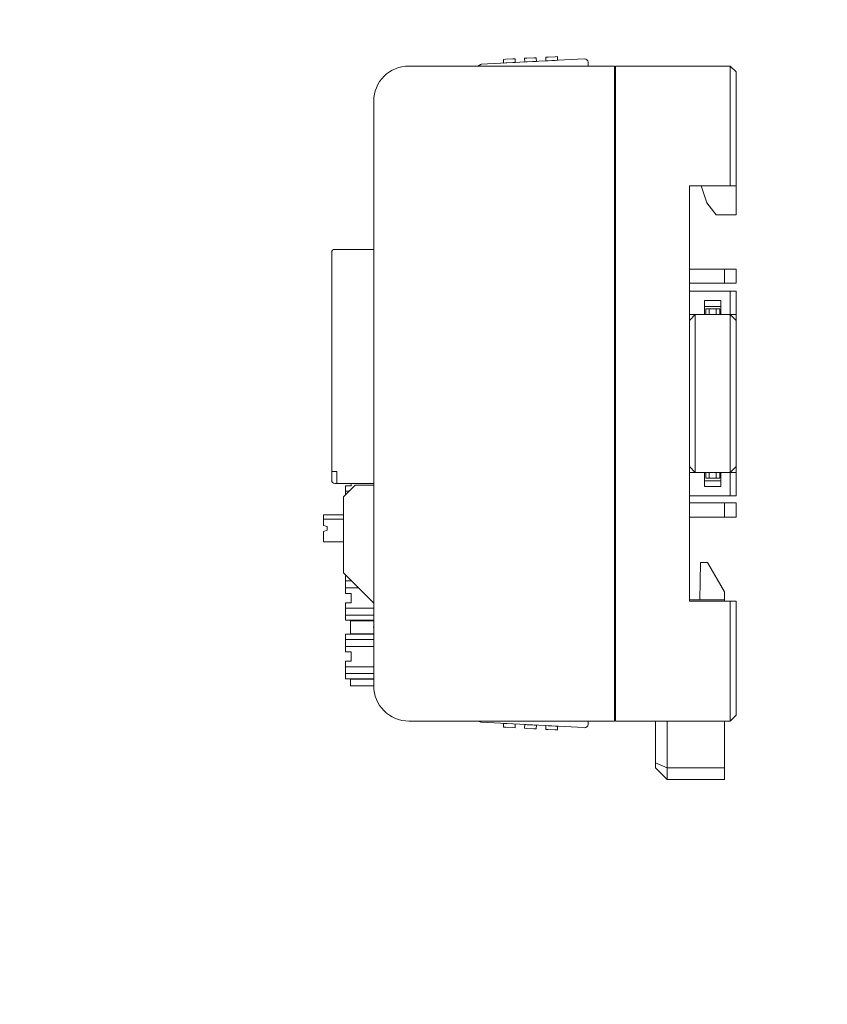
# Model space of a CAD drawing. Header units: millimetres. Extents: x -1114 to 1396, y -630 to 631.
# Tile 345 of 656: x -213 to -144, y 90 to 174. Entities that reach past the tile are written whole.
import ezdxf

# ---------------------------------------------------------------- set-up
doc = ezdxf.new("R2010")
doc.units = ezdxf.units.MM
doc.header["$MEASUREMENT"] = 0

msp = doc.modelspace()

# ---------------------------------------------------------------- linework, layer by layer
at = {"lineweight": 18}
for points, knots in [([(1038.9843, -629.7647), (1038.9843, -629.7647), (-1111.4882, -629.7647), (-1111.4882, -629.7647), (-1111.4882, -629.7647), (-1111.4882, -629.7647), (-1111.4882, 630.7883), (-1111.4882, 630.7883), (-1111.4882, 630.7883), (-1111.4882, 630.7883), (1038.9843, 630.7883), (1038.9843, 630.7883)], [0, 0, 0, 0, 0.3333333, 0.3333333, 0.3333333, 0.3333333, 0.6666667, 0.6666667, 0.6666667, 0.6666667, 1, 1, 1, 1]), ([(-180.0536, 170.2284), (-180.8492, 170.2284), (-181.6123, 169.9123), (-182.1749, 169.3497), (-182.1749, 169.3497), (-182.7375, 168.7871), (-183.0536, 168.024), (-183.0536, 167.2284)], [0, 0, 0, 0, 0.5, 0.5, 0.5, 0.5, 1, 1, 1, 1]), ([(-180.0536, 170.2284), (-180.8492, 170.2284), (-181.6123, 169.9123), (-182.1749, 169.3497), (-182.1749, 169.3497), (-182.7375, 168.7871), (-183.0536, 168.024), (-183.0536, 167.2284)], [0, 0, 0, 0, 0.5, 0.5, 0.5, 0.5, 1, 1, 1, 1]), ([(-173.8649, 170.3772), (-173.8655, 170.3769), (-173.8661, 170.3765), (-173.868, 170.3754), (-173.868, 170.3754), (-173.87, 170.3743), (-173.8734, 170.3724), (-173.8775, 170.3701), (-173.8775, 170.3701), (-173.8819, 170.3676), (-173.8873, 170.3645), (-173.8933, 170.3611), (-173.8933, 170.3611), (-173.9012, 170.3566), (-173.9103, 170.3515), (-173.9202, 170.3459), (-173.9202, 170.3459), (-173.9312, 170.3396), (-173.9431, 170.3329), (-173.9555, 170.3258), (-173.9555, 170.3258), (-174.002, 170.2994), (-174.0555, 170.2691), (-174.1102, 170.2381), (-174.1102, 170.2381), (-174.1157, 170.2349), (-174.1213, 170.2318), (-174.1269, 170.2286)], [0, 0, 0, 0, 0.1428571, 0.1428571, 0.1428571, 0.1428571, 0.2857143, 0.2857143, 0.2857143, 0.2857143, 0.4285714, 0.4285714, 0.4285714, 0.4285714, 0.5714286, 0.5714286, 0.5714286, 0.5714286, 0.7142857, 0.7142857, 0.7142857, 0.7142857, 0.8571429, 0.8571429, 0.8571429, 0.8571429, 1, 1, 1, 1]), ([(-174.1256, 170.2293), (-174.1211, 170.2318), (-174.1166, 170.2344), (-174.112, 170.237), (-174.112, 170.237), (-174.0984, 170.2447), (-174.0849, 170.2524), (-174.0714, 170.26), (-174.0714, 170.26), (-174.058, 170.2677), (-174.0445, 170.2753), (-174.0314, 170.2827), (-174.0314, 170.2827), (-174.0182, 170.2902), (-174.0053, 170.2975), (-173.9927, 170.3047), (-173.9927, 170.3047), (-173.9801, 170.3118), (-173.9677, 170.3188), (-173.9559, 170.3255), (-173.9559, 170.3255), (-173.9441, 170.3322), (-173.9329, 170.3386), (-173.9223, 170.3446), (-173.9223, 170.3446), (-173.9171, 170.3476), (-173.912, 170.3505), (-173.9071, 170.3532), (-173.9071, 170.3532), (-173.9022, 170.356), (-173.8976, 170.3586), (-173.8934, 170.361), (-173.8934, 170.361), (-173.8891, 170.3634), (-173.8852, 170.3656), (-173.8817, 170.3676), (-173.8817, 170.3676), (-173.8782, 170.3696), (-173.8751, 170.3714), (-173.8726, 170.3728), (-173.8726, 170.3728), (-173.8701, 170.3742), (-173.8681, 170.3753), (-173.8668, 170.3761), (-173.8668, 170.3761), (-173.8655, 170.3768), (-173.8648, 170.3772), (-173.8648, 170.3772)], [0, 0, 0, 0, 0.0833333, 0.0833333, 0.0833333, 0.0833333, 0.1666667, 0.1666667, 0.1666667, 0.1666667, 0.25, 0.25, 0.25, 0.25, 0.3333333, 0.3333333, 0.3333333, 0.3333333, 0.4166667, 0.4166667, 0.4166667, 0.4166667, 0.5, 0.5, 0.5, 0.5, 0.5833333, 0.5833333, 0.5833333, 0.5833333, 0.6666667, 0.6666667, 0.6666667, 0.6666667, 0.75, 0.75, 0.75, 0.75, 0.8333333, 0.8333333, 0.8333333, 0.8333333, 0.9166667, 0.9166667, 0.9166667, 0.9166667, 1, 1, 1, 1]), ([(-164.7197, 170.5562), (-164.7239, 170.6356), (-164.7595, 170.7102), (-164.8186, 170.7634), (-164.8186, 170.7634), (-164.8777, 170.8166), (-164.9556, 170.8442), (-165.035, 170.84)], [0, 0, 0, 0, 0.5, 0.5, 0.5, 0.5, 1, 1, 1, 1]), ([(-164.7197, 170.5562), (-164.7239, 170.6356), (-164.7595, 170.7102), (-164.8186, 170.7634), (-164.8186, 170.7634), (-164.8777, 170.8166), (-164.9556, 170.8442), (-165.035, 170.84)], [0, 0, 0, 0, 0.5, 0.5, 0.5, 0.5, 1, 1, 1, 1]), ([(-186.3955, 154.5494), (-186.4618, 154.5494), (-186.5254, 154.5231), (-186.5723, 154.4762), (-186.5723, 154.4762), (-186.6191, 154.4293), (-186.6455, 154.3657), (-186.6455, 154.2994)], [0, 0, 0, 0, 0.5, 0.5, 0.5, 0.5, 1, 1, 1, 1]), ([(-186.6455, 134.7994), (-186.6455, 134.7331), (-186.6191, 134.6695), (-186.5723, 134.6226), (-186.5723, 134.6226), (-186.5254, 134.5757), (-186.4618, 134.5494), (-186.3955, 134.5494)], [0, 0, 0, 0, 0.5, 0.5, 0.5, 0.5, 1, 1, 1, 1]), ([(-183.0536, 117.2284), (-183.0536, 116.4327), (-182.7375, 115.6696), (-182.1749, 115.107), (-182.1749, 115.107), (-181.6123, 114.5444), (-180.8492, 114.2284), (-180.0536, 114.2284)], [0, 0, 0, 0, 0.5, 0.5, 0.5, 0.5, 1, 1, 1, 1]), ([(-183.0536, 117.2284), (-183.0536, 116.4327), (-182.7375, 115.6696), (-182.1749, 115.107), (-182.1749, 115.107), (-181.6123, 114.5444), (-180.8492, 114.2284), (-180.0536, 114.2284)], [0, 0, 0, 0, 0.5, 0.5, 0.5, 0.5, 1, 1, 1, 1]), ([(-183.0066, 116.6996), (-183.0144, 116.7432), (-183.0213, 116.787), (-183.0271, 116.8309), (-183.0271, 116.8309), (-183.033, 116.8748), (-183.0379, 116.9189), (-183.0418, 116.963), (-183.0418, 116.963), (-183.0497, 117.0512), (-183.0536, 117.1397), (-183.0536, 117.2283)], [0, 0, 0, 0, 0.3333333, 0.3333333, 0.3333333, 0.3333333, 0.6666667, 0.6666667, 0.6666667, 0.6666667, 1, 1, 1, 1]), ([(-173.8648, 114.1227), (-173.8648, 114.1227), (-173.8675, 114.1242), (-173.8726, 114.1271), (-173.8726, 114.1271), (-173.8776, 114.13), (-173.8847, 114.134), (-173.8932, 114.1388), (-173.8932, 114.1388), (-173.8974, 114.1412), (-173.902, 114.1438), (-173.9069, 114.1466), (-173.9069, 114.1466), (-173.9117, 114.1493), (-173.9167, 114.1522), (-173.922, 114.1551), (-173.922, 114.1551), (-173.9325, 114.1611), (-173.9437, 114.1675), (-173.9555, 114.1742), (-173.9555, 114.1742), (-173.9673, 114.1809), (-173.9796, 114.1878), (-173.9921, 114.1949), (-173.9921, 114.1949), (-174.0046, 114.202), (-174.0174, 114.2093), (-174.0304, 114.2166), (-174.0304, 114.2166), (-174.0371, 114.2204), (-174.0439, 114.2243), (-174.0507, 114.2282)], [0, 0, 0, 0, 0.125, 0.125, 0.125, 0.125, 0.25, 0.25, 0.25, 0.25, 0.375, 0.375, 0.375, 0.375, 0.5, 0.5, 0.5, 0.5, 0.625, 0.625, 0.625, 0.625, 0.75, 0.75, 0.75, 0.75, 0.875, 0.875, 0.875, 0.875, 1, 1, 1, 1]), ([(-174.0488, 114.227), (-174.0162, 114.2085), (-173.9849, 114.1908), (-173.9561, 114.1745), (-173.9561, 114.1745), (-173.9436, 114.1674), (-173.9316, 114.1605), (-173.9206, 114.1543), (-173.9206, 114.1543), (-173.9107, 114.1487), (-173.9016, 114.1435), (-173.8934, 114.1389), (-173.8934, 114.1389), (-173.8844, 114.1338), (-173.8766, 114.1293), (-173.872, 114.1267), (-173.872, 114.1267), (-173.8678, 114.1243), (-173.8663, 114.1235), (-173.8649, 114.1227)], [0, 0, 0, 0, 0.2, 0.2, 0.2, 0.2, 0.4, 0.4, 0.4, 0.4, 0.6, 0.6, 0.6, 0.6, 0.8, 0.8, 0.8, 0.8, 1, 1, 1, 1]), ([(-165.035, 113.6599), (-164.9556, 113.6557), (-164.8777, 113.6833), (-164.8186, 113.7365), (-164.8186, 113.7365), (-164.7595, 113.7898), (-164.7239, 113.8643), (-164.7197, 113.9438)], [0, 0, 0, 0, 0.5, 0.5, 0.5, 0.5, 1, 1, 1, 1]), ([(-165.035, 113.6599), (-164.9556, 113.6557), (-164.8777, 113.6833), (-164.8186, 113.7365), (-164.8186, 113.7365), (-164.7595, 113.7898), (-164.7239, 113.8643), (-164.7197, 113.9438)], [0, 0, 0, 0, 0.5, 0.5, 0.5, 0.5, 1, 1, 1, 1])]:
    msp.add_open_spline(points, degree=3, knots=knots, dxfattribs=at)
for points in [[(-169.9502, 170.9014), (-169.9502, 170.9014), (-170.1499, 170.891), (-170.1499, 170.891)], [(-170.1333, 170.5728), (-170.1333, 170.5728), (-170.1499, 170.891), (-170.1499, 170.891)], [(-170.1333, 170.5728), (-170.1333, 170.5728), (-170.1499, 170.891), (-170.1499, 170.891)], [(-169.351, 170.9328), (-169.351, 170.9328), (-169.9502, 170.9014), (-169.9502, 170.9014)], [(-169.1513, 170.9433), (-169.1513, 170.9433), (-169.351, 170.9328), (-169.351, 170.9328)], [(-169.1513, 170.9433), (-169.1513, 170.9433), (-169.1346, 170.6252), (-169.1346, 170.6252)], [(-168.1433, 170.9961), (-168.1433, 170.9961), (-168.343, 170.9857), (-168.343, 170.9857)], [(-168.3263, 170.6675), (-168.3263, 170.6675), (-168.343, 170.9857), (-168.343, 170.9857)], [(-168.3263, 170.6675), (-168.3263, 170.6675), (-168.343, 170.9857), (-168.343, 170.9857)], [(-167.5441, 171.0275), (-167.5441, 171.0275), (-168.1433, 170.9961), (-168.1433, 170.9961)], [(-167.3443, 171.038), (-167.3443, 171.038), (-167.5441, 171.0275), (-167.5441, 171.0275)], [(-167.3443, 171.038), (-167.3443, 171.038), (-167.3277, 170.7199), (-167.3277, 170.7199)], [(-180.0536, 170.2284), (-180.0536, 170.2284), (-162.459, 170.2284), (-162.459, 170.2284)], [(-180.0536, 170.2284), (-180.0536, 170.2284), (-162.459, 170.2284), (-162.459, 170.2284)], [(-165.6342, 170.8086), (-165.6342, 170.8086), (-173.8649, 170.3772), (-173.8649, 170.3772)], [(-173.8648, 170.3772), (-173.8648, 170.3772), (-173.8649, 170.3772), (-173.8649, 170.3772)], [(-173.8648, 170.3772), (-173.8648, 170.3772), (-165.6342, 170.8086), (-165.6342, 170.8086)], [(-171.7572, 170.8067), (-171.7572, 170.8067), (-171.9569, 170.7963), (-171.9569, 170.7963)], [(-171.9402, 170.4781), (-171.9402, 170.4781), (-171.9569, 170.7963), (-171.9569, 170.7963)], [(-171.9402, 170.4781), (-171.9402, 170.4781), (-171.9569, 170.7963), (-171.9569, 170.7963)], [(-171.9402, 170.4781), (-171.9402, 170.4781), (-171.7405, 170.4886), (-171.7405, 170.4886)], [(-171.9402, 170.4781), (-171.9402, 170.4781), (-171.9402, 170.4781), (-171.9402, 170.4781)], [(-171.158, 170.8381), (-171.158, 170.8381), (-171.7572, 170.8067), (-171.7572, 170.8067)], [(-171.7405, 170.4886), (-171.7405, 170.4886), (-171.1413, 170.52), (-171.1413, 170.52)], [(-170.9582, 170.8486), (-170.9582, 170.8486), (-171.158, 170.8381), (-171.158, 170.8381)], [(-171.1413, 170.52), (-171.1413, 170.52), (-170.9416, 170.5305), (-170.9416, 170.5305)], [(-170.9582, 170.8486), (-170.9582, 170.8486), (-170.9416, 170.5305), (-170.9416, 170.5305)], [(-170.9416, 170.5305), (-170.9416, 170.5305), (-170.9416, 170.5305), (-170.9416, 170.5305)], [(-170.1333, 170.5728), (-170.1333, 170.5728), (-169.9335, 170.5833), (-169.9335, 170.5833)], [(-170.1333, 170.5728), (-170.1333, 170.5728), (-170.1333, 170.5728), (-170.1333, 170.5728)], [(-169.9335, 170.5833), (-169.9335, 170.5833), (-169.3343, 170.6147), (-169.3343, 170.6147)], [(-169.1346, 170.6252), (-169.1346, 170.6252), (-169.3343, 170.6147), (-169.3343, 170.6147)], [(-169.1346, 170.6252), (-169.1346, 170.6252), (-169.1346, 170.6252), (-169.1346, 170.6252)], [(-168.3263, 170.6675), (-168.3263, 170.6675), (-168.1266, 170.678), (-168.1266, 170.678)], [(-168.3263, 170.6675), (-168.3263, 170.6675), (-168.3263, 170.6675), (-168.3263, 170.6675)], [(-168.1266, 170.678), (-168.1266, 170.678), (-167.5274, 170.7094), (-167.5274, 170.7094)], [(-167.3277, 170.7199), (-167.3277, 170.7199), (-167.5274, 170.7094), (-167.5274, 170.7094)], [(-167.3277, 170.7199), (-167.3277, 170.7199), (-167.3277, 170.7199), (-167.3277, 170.7199)], [(-165.035, 170.84), (-165.035, 170.84), (-165.6342, 170.8086), (-165.6342, 170.8086)], [(-165.035, 170.84), (-165.035, 170.84), (-165.6342, 170.8086), (-165.6342, 170.8086)], [(-164.7197, 170.5562), (-164.7197, 170.5562), (-164.7026, 170.2283), (-164.7026, 170.2283)], [(-164.7197, 170.5562), (-164.7197, 170.5562), (-164.7197, 170.5562), (-164.7197, 170.5562)], [(-164.7197, 170.5562), (-164.7197, 170.5562), (-164.7197, 170.5562), (-164.7197, 170.5562)], [(-164.7197, 170.5562), (-164.7197, 170.5562), (-164.7026, 170.2283), (-164.7026, 170.2283)], [(-162.459, 170.2284), (-162.459, 170.2284), (-162.459, 169.7284), (-162.459, 169.7284)], [(-162.359, 170.2284), (-162.359, 170.2284), (-152.5536, 170.2284), (-152.5536, 170.2284)], [(-162.359, 169.7284), (-162.359, 169.7284), (-162.359, 170.2284), (-162.359, 170.2284)], [(-162.359, 170.2284), (-162.359, 170.2284), (-152.5536, 170.2284), (-152.5536, 170.2284)], [(-152.0536, 169.7284), (-152.0536, 169.7284), (-152.5536, 170.2284), (-152.5536, 170.2284)], [(-152.5536, 169.7284), (-152.5536, 169.7284), (-152.5536, 170.2284), (-152.5536, 170.2284)], [(-162.459, 114.7284), (-162.459, 114.7284), (-162.459, 169.7284), (-162.459, 169.7284)], [(-162.3589, 169.2563), (-162.3589, 169.2563), (-162.4589, 169.2511), (-162.4589, 169.2511)], [(-162.359, 114.7284), (-162.359, 114.7284), (-162.359, 169.7284), (-162.359, 169.7284)], [(-152.5536, 159.9784), (-152.5536, 159.9784), (-152.5536, 169.7284), (-152.5536, 169.7284)], [(-152.0536, 169.7284), (-152.0536, 169.7284), (-152.0536, 159.9784), (-152.0536, 159.9784)], [(-162.359, 168.4284), (-162.359, 168.4284), (-162.459, 168.4284), (-162.459, 168.4284)], [(-183.0536, 117.2284), (-183.0536, 117.2284), (-183.0536, 167.2284), (-183.0536, 167.2284)], [(-183.0536, 117.2284), (-183.0536, 117.2284), (-183.0536, 167.2284), (-183.0536, 167.2284)], [(-156.0536, 124.4784), (-156.0536, 124.4784), (-156.0536, 159.9784), (-156.0536, 159.9784)], [(-156.0536, 159.9784), (-156.0536, 159.9784), (-152.5536, 159.9784), (-152.5536, 159.9784)], [(-155.0536, 159.9784), (-155.0536, 159.9784), (-154.5676, 158.5205), (-154.5676, 158.5205)], [(-152.0536, 159.9784), (-152.0536, 159.9784), (-152.5536, 159.9784), (-152.5536, 159.9784)], [(-152.0536, 157.5205), (-152.0536, 157.5205), (-152.0536, 159.9784), (-152.0536, 159.9784)], [(-154.5676, 158.5205), (-154.5676, 158.5205), (-153.7676, 157.5205), (-153.7676, 157.5205)], [(-153.7676, 157.5205), (-153.7676, 157.5205), (-152.0536, 157.5205), (-152.0536, 157.5205)], [(-186.6455, 135.5494), (-186.6455, 135.5494), (-186.6455, 154.2994), (-186.6455, 154.2994)], [(-186.3955, 154.5494), (-186.3955, 154.5494), (-183.0535, 154.5494), (-183.0535, 154.5494)], [(-183.0535, 154.5494), (-183.0535, 154.5494), (-186.3955, 154.5494), (-186.3955, 154.5494)], [(-153.0536, 152.8705), (-153.0536, 152.8705), (-156.0536, 152.8705), (-156.0536, 152.8705)], [(-153.0536, 152.8705), (-153.0536, 152.8705), (-152.0536, 152.8705), (-152.0536, 152.8705)], [(-153.0536, 151.6705), (-153.0536, 151.6705), (-153.0536, 152.8705), (-153.0536, 152.8705)], [(-152.0536, 152.8705), (-152.0536, 152.8705), (-152.0536, 151.6705), (-152.0536, 151.6705)], [(-153.0536, 151.6705), (-153.0536, 151.6705), (-156.0536, 151.6705), (-156.0536, 151.6705)], [(-152.0536, 151.6705), (-152.0536, 151.6705), (-153.0536, 151.6705), (-153.0536, 151.6705)], [(-156.0536, 150.9784), (-156.0536, 150.9784), (-152.5536, 150.9784), (-152.5536, 150.9784)], [(-152.5536, 150.9784), (-152.5536, 150.9784), (-152.0536, 150.9784), (-152.0536, 150.9784)], [(-152.5536, 148.9784), (-152.5536, 148.9784), (-152.5536, 150.9784), (-152.5536, 150.9784)], [(-152.0536, 150.9784), (-152.0536, 150.9784), (-152.0536, 148.9784), (-152.0536, 148.9784)], [(-154.7536, 150.1784), (-154.7536, 150.1784), (-154.7536, 148.9784), (-154.7536, 148.9784)], [(-154.7536, 150.1784), (-154.7536, 150.1784), (-153.3536, 150.1784), (-153.3536, 150.1784)], [(-153.3536, 150.1784), (-153.3536, 150.1784), (-153.3536, 148.9784), (-153.3536, 148.9784)], [(-153.3536, 149.6784), (-153.3536, 149.6784), (-154.7536, 149.6784), (-154.7536, 149.6784)], [(-154.3536, 149.4784), (-154.3536, 149.4784), (-154.6536, 149.4784), (-154.6536, 149.4784)], [(-154.6536, 149.4784), (-154.6536, 149.4784), (-154.6536, 148.9784), (-154.6536, 148.9784)], [(-154.3536, 149.4784), (-154.3536, 149.4784), (-153.7536, 149.4784), (-153.7536, 149.4784)], [(-154.3536, 148.9784), (-154.3536, 148.9784), (-154.3536, 149.4784), (-154.3536, 149.4784)], [(-153.4536, 149.4784), (-153.4536, 149.4784), (-153.7536, 149.4784), (-153.7536, 149.4784)], [(-153.7536, 149.4784), (-153.7536, 149.4784), (-153.7536, 148.9784), (-153.7536, 148.9784)], [(-153.4536, 148.9784), (-153.4536, 148.9784), (-153.4536, 149.4784), (-153.4536, 149.4784)], [(-156.0536, 148.4784), (-156.0536, 148.4784), (-155.5536, 148.9784), (-155.5536, 148.9784)], [(-156.0536, 148.9784), (-156.0536, 148.9784), (-154.7536, 148.9784), (-154.7536, 148.9784)], [(-156.0536, 148.4784), (-156.0536, 148.4784), (-155.5536, 148.9784), (-155.5536, 148.9784)], [(-155.5541, 148.9779), (-155.5541, 148.9779), (-155.5552, 148.9779), (-155.5552, 148.9779)], [(-155.5536, 145.9784), (-155.5536, 145.9784), (-155.5536, 148.9784), (-155.5536, 148.9784)], [(-153.3536, 148.9784), (-153.3536, 148.9784), (-154.7536, 148.9784), (-154.7536, 148.9784)], [(-153.3536, 148.9784), (-153.3536, 148.9784), (-154.7536, 148.9784), (-154.7536, 148.9784)], [(-153.3536, 148.9784), (-153.3536, 148.9784), (-152.5536, 148.9784), (-152.5536, 148.9784)], [(-152.5536, 148.9784), (-152.5536, 148.9784), (-152.0536, 148.4784), (-152.0536, 148.4784)], [(-152.0536, 148.9784), (-152.0536, 148.9784), (-152.5536, 148.9784), (-152.5536, 148.9784)], [(-152.0536, 148.4784), (-152.0536, 148.4784), (-152.5536, 148.9784), (-152.5536, 148.9784)], [(-152.5536, 148.9784), (-152.5536, 148.9784), (-152.5536, 145.9784), (-152.5536, 145.9784)], [(-152.0536, 148.4784), (-152.0536, 148.4784), (-152.0536, 148.9784), (-152.0536, 148.9784)], [(-152.0536, 145.9784), (-152.0536, 145.9784), (-152.0536, 148.4784), (-152.0536, 148.4784)], [(-155.5536, 138.4784), (-155.5536, 138.4784), (-155.5536, 145.9784), (-155.5536, 145.9784)], [(-152.5536, 145.9784), (-152.5536, 145.9784), (-152.5536, 138.4784), (-152.5536, 138.4784)], [(-152.0536, 138.4784), (-152.0536, 138.4784), (-152.0536, 145.9784), (-152.0536, 145.9784)], [(-155.5536, 135.4784), (-155.5536, 135.4784), (-155.5536, 138.4784), (-155.5536, 138.4784)], [(-152.5536, 138.4784), (-152.5536, 138.4784), (-152.5536, 135.4784), (-152.5536, 135.4784)], [(-152.0536, 135.9784), (-152.0536, 135.9784), (-152.0536, 138.4784), (-152.0536, 138.4784)], [(-186.6455, 135.0494), (-186.6455, 135.0494), (-186.6455, 135.5494), (-186.6455, 135.5494)], [(-186.3955, 135.5494), (-186.3955, 135.5494), (-186.6455, 135.5494), (-186.6455, 135.5494)], [(-186.3955, 135.5494), (-186.3955, 135.5494), (-186.2255, 135.5494), (-186.2255, 135.5494)], [(-186.2255, 135.5494), (-186.2255, 135.5494), (-186.2255, 134.7994), (-186.2255, 134.7994)], [(-155.5536, 135.4784), (-155.5536, 135.4784), (-156.0536, 135.9784), (-156.0536, 135.9784)], [(-156.0536, 135.9784), (-156.0536, 135.9784), (-155.5536, 135.4784), (-155.5536, 135.4784)], [(-152.0536, 135.9784), (-152.0536, 135.9784), (-152.5536, 135.4784), (-152.5536, 135.4784)], [(-152.0536, 135.9784), (-152.0536, 135.9784), (-152.5536, 135.4784), (-152.5536, 135.4784)], [(-152.0536, 135.9784), (-152.0536, 135.9784), (-152.0536, 135.4783), (-152.0536, 135.4783)], [(-186.6455, 134.7994), (-186.6455, 134.7994), (-186.6455, 135.0494), (-186.6455, 135.0494)], [(-186.2255, 134.5494), (-186.2255, 134.5494), (-186.2255, 134.7994), (-186.2255, 134.7994)], [(-156.0536, 135.4784), (-156.0536, 135.4784), (-154.7536, 135.4784), (-154.7536, 135.4784)], [(-154.7536, 135.4784), (-154.7536, 135.4784), (-153.3536, 135.4784), (-153.3536, 135.4784)], [(-154.7536, 134.2784), (-154.7536, 134.2784), (-154.7536, 135.4784), (-154.7536, 135.4784)], [(-153.3536, 135.4784), (-153.3536, 135.4784), (-154.7536, 135.4784), (-154.7536, 135.4784)], [(-154.7536, 134.7784), (-154.7536, 134.7784), (-153.3536, 134.7784), (-153.3536, 134.7784)], [(-154.6536, 135.4784), (-154.6536, 135.4784), (-154.6536, 134.9784), (-154.6536, 134.9784)], [(-154.6536, 134.9784), (-154.6536, 134.9784), (-154.3536, 134.9784), (-154.3536, 134.9784)], [(-154.3536, 134.9784), (-154.3536, 134.9784), (-154.3536, 135.4784), (-154.3536, 135.4784)], [(-154.3536, 134.9784), (-154.3536, 134.9784), (-153.7536, 134.9784), (-153.7536, 134.9784)], [(-153.7536, 135.4784), (-153.7536, 135.4784), (-153.7536, 134.9784), (-153.7536, 134.9784)], [(-153.7536, 134.9784), (-153.7536, 134.9784), (-153.4536, 134.9784), (-153.4536, 134.9784)], [(-153.4536, 134.9784), (-153.4536, 134.9784), (-153.4536, 135.4784), (-153.4536, 135.4784)], [(-153.3536, 135.4784), (-153.3536, 135.4784), (-152.5536, 135.4784), (-152.5536, 135.4784)], [(-153.3536, 134.2784), (-153.3536, 134.2784), (-153.3536, 135.4784), (-153.3536, 135.4784)], [(-152.5536, 135.4784), (-152.5536, 135.4784), (-152.0536, 135.4784), (-152.0536, 135.4784)], [(-152.5536, 133.4784), (-152.5536, 133.4784), (-152.5536, 135.4784), (-152.5536, 135.4784)], [(-152.5531, 135.4789), (-152.5531, 135.4789), (-152.552, 135.4789), (-152.552, 135.4789)], [(-152.0536, 135.4784), (-152.0536, 135.4784), (-152.0536, 133.4784), (-152.0536, 133.4784)], [(-186.3955, 134.5494), (-186.3955, 134.5494), (-186.2255, 134.5494), (-186.2255, 134.5494)], [(-183.0535, 134.5494), (-183.0535, 134.5494), (-186.2255, 134.5494), (-186.2255, 134.5494)], [(-183.0535, 134.5494), (-183.0535, 134.5494), (-186.2255, 134.5494), (-186.2255, 134.5494)], [(-185.5957, 133.4492), (-185.5957, 133.4492), (-184.6953, 134.3496), (-184.6953, 134.3496)], [(-185.4822, 134.3437), (-185.4822, 134.3437), (-185.4822, 134.0575), (-185.4822, 134.0575)], [(-184.9822, 134.3437), (-184.9822, 134.3437), (-185.4822, 134.3437), (-185.4822, 134.3437)], [(-185.4822, 133.7361), (-185.4822, 133.7361), (-185.4822, 134.0575), (-185.4822, 134.0575)], [(-185.1693, 133.8755), (-185.1693, 133.8755), (-185.4822, 133.8755), (-185.4822, 133.8755)], [(-184.9822, 134.3437), (-184.9822, 134.3437), (-184.9822, 134.5494), (-184.9822, 134.5494)], [(-184.5751, 134.3994), (-184.6202, 134.3994), (-184.6634, 134.3815), (-184.6953, 134.3496)], [(-184.5751, 134.3994), (-184.5751, 134.3994), (-183.0534, 134.3994), (-183.0534, 134.3994)], [(-153.3536, 134.2784), (-153.3536, 134.2784), (-154.7536, 134.2784), (-154.7536, 134.2784)], [(-185.5957, 133.4492), (-185.6276, 133.4173), (-185.6455, 133.3741), (-185.6455, 133.329)], [(-185.6455, 126.9698), (-185.6455, 126.9698), (-185.6455, 133.329), (-185.6455, 133.329)], [(-185.4822, 133.7361), (-185.4822, 133.7361), (-185.4822, 133.5627), (-185.4822, 133.5627)], [(-156.0536, 133.4784), (-156.0536, 133.4784), (-152.5536, 133.4784), (-152.5536, 133.4784)], [(-152.0536, 133.4784), (-152.0536, 133.4784), (-152.5536, 133.4784), (-152.5536, 133.4784)], [(-153.0536, 132.8705), (-153.0536, 132.8705), (-156.0536, 132.8705), (-156.0536, 132.8705)], [(-153.0536, 132.8705), (-153.0536, 132.8705), (-152.0536, 132.8705), (-152.0536, 132.8705)], [(-153.0536, 131.6705), (-153.0536, 131.6705), (-153.0536, 132.8705), (-153.0536, 132.8705)], [(-152.0536, 132.8705), (-152.0536, 132.8705), (-152.0536, 131.6705), (-152.0536, 131.6705)], [(-187.3455, 131.4994), (-187.3455, 131.4994), (-187.3455, 131.8494), (-187.3455, 131.8494)], [(-187.3455, 131.8494), (-187.3455, 131.8494), (-185.6455, 131.8494), (-185.6455, 131.8494)], [(-185.6455, 131.4994), (-185.6455, 131.4994), (-187.3455, 131.4994), (-187.3455, 131.4994)], [(-187.3455, 130.9586), (-187.3455, 130.9586), (-187.3455, 131.4994), (-187.3455, 131.4994)], [(-153.0536, 131.6705), (-153.0536, 131.6705), (-156.0536, 131.6705), (-156.0536, 131.6705)], [(-152.0536, 131.6705), (-152.0536, 131.6705), (-153.0536, 131.6705), (-153.0536, 131.6705)], [(-187.3455, 130.9586), (-187.3455, 130.9586), (-187.0455, 130.8494), (-187.0455, 130.8494)], [(-187.0455, 130.5494), (-187.0455, 130.5494), (-187.3455, 130.4402), (-187.3455, 130.4402)], [(-187.0455, 130.8494), (-187.0455, 130.8494), (-187.0455, 130.5494), (-187.0455, 130.5494)], [(-187.3455, 130.4402), (-187.3455, 130.4402), (-187.3455, 129.5494), (-187.3455, 129.5494)], [(-185.6455, 129.5494), (-185.6455, 129.5494), (-187.3455, 129.5494), (-187.3455, 129.5494)], [(-155.1536, 124.5784), (-155.1536, 124.5784), (-155.0977, 127.7784), (-155.0977, 127.7784)], [(-155.0977, 127.7784), (-155.0977, 127.7784), (-154.497, 127.7784), (-154.497, 127.7784)], [(-154.497, 127.7784), (-154.497, 127.7784), (-153.0536, 125.2784), (-153.0536, 125.2784)], [(-185.6455, 126.9698), (-185.6455, 126.9247), (-185.6276, 126.8815), (-185.5957, 126.8496)], [(-183.0536, 124.3075), (-183.0536, 124.3075), (-185.5957, 126.8496), (-185.5957, 126.8496)], [(-185.3898, 126.6437), (-185.3898, 126.6437), (-185.4822, 126.6437), (-185.4822, 126.6437)], [(-185.4822, 126.3898), (-185.4822, 126.3898), (-185.4822, 126.6437), (-185.4822, 126.6437)], [(-185.4822, 126.0684), (-185.4822, 126.0684), (-185.4822, 126.3898), (-185.4822, 126.3898)], [(-184.9538, 126.2078), (-184.9538, 126.2078), (-185.4822, 126.2078), (-185.4822, 126.2078)], [(-185.4822, 126.0684), (-185.4822, 126.0684), (-185.4822, 125.7513), (-185.4822, 125.7513)], [(-185.4822, 125.4299), (-185.4822, 125.4299), (-185.4822, 125.7513), (-185.4822, 125.7513)], [(-185.4822, 125.6119), (-185.4822, 125.6119), (-184.3579, 125.6119), (-184.3579, 125.6119)], [(-185.4822, 125.4299), (-185.4822, 125.4299), (-185.4822, 125.1437), (-185.4822, 125.1437)], [(-184.9822, 125.1437), (-184.9822, 125.1437), (-185.4822, 125.1437), (-185.4822, 125.1437)], [(-184.9822, 124.3437), (-184.9822, 124.3437), (-184.9822, 125.1437), (-184.9822, 125.1437)], [(-153.0536, 125.2784), (-153.0536, 125.2784), (-153.0536, 124.5784), (-153.0536, 124.5784)], [(-185.4822, 124.3437), (-185.4822, 124.3437), (-185.4822, 124.0575), (-185.4822, 124.0575)], [(-184.9822, 124.3437), (-184.9822, 124.3437), (-185.4822, 124.3437), (-185.4822, 124.3437)], [(-185.4822, 123.7361), (-185.4822, 123.7361), (-185.4822, 124.0575), (-185.4822, 124.0575)], [(-183.0536, 123.8755), (-183.0536, 123.8755), (-185.4822, 123.8755), (-185.4822, 123.8755)], [(-152.5536, 124.4784), (-152.5536, 124.4784), (-156.0536, 124.4784), (-156.0536, 124.4784)], [(-156.0535, 124.5784), (-156.0535, 124.5784), (-153.0536, 124.5784), (-153.0536, 124.5784)], [(-153.0536, 124.5784), (-153.0536, 124.5784), (-153.0536, 124.4783), (-153.0536, 124.4783)], [(-152.5536, 124.4784), (-152.5536, 124.4784), (-152.0536, 124.4784), (-152.0536, 124.4784)], [(-152.5536, 114.7284), (-152.5536, 114.7284), (-152.5536, 124.4784), (-152.5536, 124.4784)], [(-152.0536, 124.4784), (-152.0536, 124.4784), (-152.0536, 114.7284), (-152.0536, 114.7284)], [(-185.4822, 123.7361), (-185.4822, 123.7361), (-185.4822, 123.419), (-185.4822, 123.419)], [(-185.4822, 123.0976), (-185.4822, 123.0976), (-185.4822, 123.419), (-185.4822, 123.419)], [(-183.0536, 123.2796), (-183.0536, 123.2796), (-185.4822, 123.2796), (-185.4822, 123.2796)], [(-185.4822, 122.8437), (-185.4822, 122.8437), (-185.4822, 123.0976), (-185.4822, 123.0976)], [(-183.0536, 122.8437), (-183.0536, 122.8437), (-185.4822, 122.8437), (-185.4822, 122.8437)], [(-185.0322, 122.7937), (-185.0322, 122.7937), (-185.0322, 121.6937), (-185.0322, 121.6937)], [(-185.0322, 122.7937), (-185.0322, 122.7937), (-184.9518, 122.7937), (-184.9518, 122.7937)], [(-185.0322, 121.6937), (-185.0322, 121.6937), (-185.0322, 122.7937), (-185.0322, 122.7937)], [(-183.1126, 122.7937), (-183.1126, 122.7937), (-184.9518, 122.7937), (-184.9518, 122.7937)], [(-183.1126, 122.7937), (-183.1126, 122.7937), (-183.0536, 122.7937), (-183.0536, 122.7937)], [(-183.0536, 122.2437), (-183.0536, 122.2437), (-183.1126, 122.2437), (-183.1126, 122.2437)], [(-183.0536, 121.6437), (-183.0536, 121.6437), (-185.4822, 121.6437), (-185.4822, 121.6437)], [(-185.4822, 121.3898), (-185.4822, 121.3898), (-185.4822, 121.6437), (-185.4822, 121.6437)], [(-185.4822, 121.0684), (-185.4822, 121.0684), (-185.4822, 121.3898), (-185.4822, 121.3898)], [(-184.9518, 121.6937), (-184.9518, 121.6937), (-185.0322, 121.6937), (-185.0322, 121.6937)], [(-184.9518, 121.6937), (-184.9518, 121.6937), (-183.0536, 121.6937), (-183.0536, 121.6937)], [(-183.0536, 121.8468), (-183.0536, 121.8468), (-183.0563, 121.8468), (-183.0563, 121.8468)], [(-183.0536, 121.2078), (-183.0536, 121.2078), (-185.4822, 121.2078), (-185.4822, 121.2078)], [(-185.4822, 121.0684), (-185.4822, 121.0684), (-185.4822, 120.7513), (-185.4822, 120.7513)], [(-185.4822, 120.4299), (-185.4822, 120.4299), (-185.4822, 120.7513), (-185.4822, 120.7513)], [(-185.4822, 120.6119), (-185.4822, 120.6119), (-183.0536, 120.6119), (-183.0536, 120.6119)], [(-185.4822, 120.4299), (-185.4822, 120.4299), (-185.4822, 120.1437), (-185.4822, 120.1437)], [(-184.9822, 120.1437), (-184.9822, 120.1437), (-185.4822, 120.1437), (-185.4822, 120.1437)], [(-184.9822, 119.3437), (-184.9822, 119.3437), (-184.9822, 120.1437), (-184.9822, 120.1437)], [(-185.4822, 119.3437), (-185.4822, 119.3437), (-185.4822, 119.0575), (-185.4822, 119.0575)], [(-184.9822, 119.3437), (-184.9822, 119.3437), (-185.4822, 119.3437), (-185.4822, 119.3437)], [(-185.4822, 118.7361), (-185.4822, 118.7361), (-185.4822, 119.0575), (-185.4822, 119.0575)], [(-183.0536, 118.8755), (-183.0536, 118.8755), (-185.4822, 118.8755), (-185.4822, 118.8755)], [(-185.4822, 118.7361), (-185.4822, 118.7361), (-185.4822, 118.419), (-185.4822, 118.419)], [(-185.4822, 118.0976), (-185.4822, 118.0976), (-185.4822, 118.419), (-185.4822, 118.419)], [(-185.4822, 118.2796), (-185.4822, 118.2796), (-183.0536, 118.2796), (-183.0536, 118.2796)], [(-185.4822, 117.8437), (-185.4822, 117.8437), (-185.4822, 118.0976), (-185.4822, 118.0976)], [(-183.0536, 117.8437), (-183.0536, 117.8437), (-185.4822, 117.8437), (-185.4822, 117.8437)], [(-185.0322, 117.7937), (-185.0322, 117.7937), (-185.0322, 117.2437), (-185.0322, 117.2437)], [(-185.0322, 117.7937), (-185.0322, 117.7937), (-184.9518, 117.7937), (-184.9518, 117.7937)], [(-185.0322, 117.2437), (-185.0322, 117.2437), (-185.0322, 117.7937), (-185.0322, 117.7937)], [(-184.9518, 117.2437), (-184.9518, 117.2437), (-185.0322, 117.2437), (-185.0322, 117.2437)], [(-183.1126, 117.7937), (-183.1126, 117.7937), (-184.9518, 117.7937), (-184.9518, 117.7937)], [(-183.1126, 117.2437), (-183.1126, 117.2437), (-184.9518, 117.2437), (-184.9518, 117.2437)], [(-183.1126, 117.7937), (-183.1126, 117.7937), (-183.0536, 117.7937), (-183.0536, 117.7937)], [(-183.0536, 117.2437), (-183.0536, 117.2437), (-183.1126, 117.2437), (-183.1126, 117.2437)], [(-162.459, 116.0284), (-162.459, 116.0284), (-162.359, 116.0284), (-162.359, 116.0284)], [(-162.459, 114.7284), (-162.459, 114.7284), (-162.459, 114.2284), (-162.459, 114.2284)], [(-162.3589, 115.2436), (-162.3589, 115.2436), (-162.4589, 115.2488), (-162.4589, 115.2488)], [(-162.359, 114.2284), (-162.359, 114.2284), (-162.359, 114.7284), (-162.359, 114.7284)], [(-152.0536, 114.7284), (-152.0536, 114.7284), (-152.5536, 114.2284), (-152.5536, 114.2284)], [(-152.5536, 114.2284), (-152.5536, 114.2284), (-152.5536, 114.7284), (-152.5536, 114.7284)], [(-162.459, 114.2284), (-162.459, 114.2284), (-180.0536, 114.2284), (-180.0536, 114.2284)], [(-162.459, 114.2284), (-162.459, 114.2284), (-180.0536, 114.2284), (-180.0536, 114.2284)], [(-179.7936, 114.2281), (-179.7936, 114.2281), (-179.7936, 114.2284), (-179.7936, 114.2284)], [(-173.8649, 114.1227), (-173.8649, 114.1227), (-165.6342, 113.6913), (-165.6342, 113.6913)], [(-173.8648, 114.1227), (-173.8648, 114.1227), (-173.8649, 114.1227), (-173.8649, 114.1227)], [(-165.6342, 113.6913), (-165.6342, 113.6913), (-173.8648, 114.1227), (-173.8648, 114.1227)], [(-165.6342, 113.6913), (-165.6342, 113.6913), (-173.8648, 114.1227), (-173.8648, 114.1227)], [(-171.9569, 113.7037), (-171.9569, 113.7037), (-171.9402, 114.0218), (-171.9402, 114.0218)], [(-171.9402, 114.0218), (-171.9402, 114.0218), (-171.9569, 113.7037), (-171.9569, 113.7037)], [(-171.7572, 113.6932), (-171.7572, 113.6932), (-171.9569, 113.7037), (-171.9569, 113.7037)], [(-171.9402, 114.0218), (-171.9402, 114.0218), (-171.9402, 114.0218), (-171.9402, 114.0218)], [(-171.9402, 114.0218), (-171.9402, 114.0218), (-171.7405, 114.0113), (-171.7405, 114.0113)], [(-171.158, 113.6618), (-171.158, 113.6618), (-171.7572, 113.6932), (-171.7572, 113.6932)], [(-171.7405, 114.0113), (-171.7405, 114.0113), (-171.1413, 113.9799), (-171.1413, 113.9799)], [(-170.9582, 113.6513), (-170.9582, 113.6513), (-171.158, 113.6618), (-171.158, 113.6618)], [(-171.1413, 113.9799), (-171.1413, 113.9799), (-170.9416, 113.9695), (-170.9416, 113.9695)], [(-170.9582, 113.6513), (-170.9582, 113.6513), (-170.9416, 113.9695), (-170.9416, 113.9695)], [(-170.9416, 113.9695), (-170.9416, 113.9695), (-170.9416, 113.9695), (-170.9416, 113.9695)], [(-170.1499, 113.609), (-170.1499, 113.609), (-170.1333, 113.9271), (-170.1333, 113.9271)], [(-170.1333, 113.9271), (-170.1333, 113.9271), (-170.1499, 113.609), (-170.1499, 113.609)], [(-170.1333, 113.9271), (-170.1333, 113.9271), (-170.1333, 113.9271), (-170.1333, 113.9271)], [(-170.1333, 113.9271), (-170.1333, 113.9271), (-169.9335, 113.9166), (-169.9335, 113.9166)], [(-169.9335, 113.9166), (-169.9335, 113.9166), (-169.3343, 113.8852), (-169.3343, 113.8852)], [(-169.3343, 113.8852), (-169.3343, 113.8852), (-169.1346, 113.8748), (-169.1346, 113.8748)], [(-169.1513, 113.5566), (-169.1513, 113.5566), (-169.1346, 113.8748), (-169.1346, 113.8748)], [(-169.1346, 113.8748), (-169.1346, 113.8748), (-169.1346, 113.8748), (-169.1346, 113.8748)], [(-168.343, 113.5143), (-168.343, 113.5143), (-168.3263, 113.8324), (-168.3263, 113.8324)], [(-168.3263, 113.8324), (-168.3263, 113.8324), (-168.343, 113.5143), (-168.343, 113.5143)], [(-168.3263, 113.8324), (-168.3263, 113.8324), (-168.3263, 113.8324), (-168.3263, 113.8324)], [(-168.3263, 113.8324), (-168.3263, 113.8324), (-168.1266, 113.8219), (-168.1266, 113.8219)], [(-168.1266, 113.8219), (-168.1266, 113.8219), (-167.5274, 113.7905), (-167.5274, 113.7905)], [(-167.5274, 113.7905), (-167.5274, 113.7905), (-167.3277, 113.78), (-167.3277, 113.78)], [(-167.3443, 113.4619), (-167.3443, 113.4619), (-167.3277, 113.78), (-167.3277, 113.78)], [(-167.3277, 113.78), (-167.3277, 113.78), (-167.3277, 113.78), (-167.3277, 113.78)], [(-165.6342, 113.6913), (-165.6342, 113.6913), (-165.035, 113.6599), (-165.035, 113.6599)], [(-165.035, 113.6599), (-165.035, 113.6599), (-165.6342, 113.6913), (-165.6342, 113.6913)], [(-164.7048, 114.2284), (-164.7048, 114.2284), (-164.7197, 113.9438), (-164.7197, 113.9438)], [(-164.7197, 113.9438), (-164.7197, 113.9438), (-164.7197, 113.9438), (-164.7197, 113.9438)], [(-164.7197, 113.9438), (-164.7197, 113.9438), (-164.7197, 113.9438), (-164.7197, 113.9438)], [(-152.5536, 114.2284), (-152.5536, 114.2284), (-162.359, 114.2284), (-162.359, 114.2284)], [(-152.5536, 114.2284), (-152.5536, 114.2284), (-162.359, 114.2284), (-162.359, 114.2284)], [(-158.9536, 110.6426), (-158.9536, 110.6426), (-158.9536, 114.2284), (-158.9536, 114.2284)], [(-157.9536, 114.2284), (-157.9536, 114.2284), (-157.9536, 110.2284), (-157.9536, 110.2284)], [(-153.0536, 110.2284), (-153.0536, 110.2284), (-153.0536, 114.2283), (-153.0536, 114.2283)], [(-169.9502, 113.5985), (-169.9502, 113.5985), (-170.1499, 113.609), (-170.1499, 113.609)], [(-169.351, 113.5671), (-169.351, 113.5671), (-169.9502, 113.5985), (-169.9502, 113.5985)], [(-169.1513, 113.5566), (-169.1513, 113.5566), (-169.351, 113.5671), (-169.351, 113.5671)], [(-168.1433, 113.5038), (-168.1433, 113.5038), (-168.343, 113.5143), (-168.343, 113.5143)], [(-167.5441, 113.4724), (-167.5441, 113.4724), (-168.1433, 113.5038), (-168.1433, 113.5038)], [(-167.3443, 113.4619), (-167.3443, 113.4619), (-167.5441, 113.4724), (-167.5441, 113.4724)], [(-158.9536, 110.2284), (-158.9536, 110.2284), (-158.9536, 110.6426), (-158.9536, 110.6426)], [(-157.9536, 110.2284), (-157.9536, 110.2284), (-158.9536, 110.6426), (-158.9536, 110.6426)], [(-157.9536, 109.2284), (-157.9536, 109.2284), (-158.9536, 110.2284), (-158.9536, 110.2284)], [(-157.9536, 110.2284), (-157.9536, 110.2284), (-157.9536, 109.2284), (-157.9536, 109.2284)], [(-153.0536, 110.2284), (-153.0536, 110.2284), (-157.9536, 110.2284), (-157.9536, 110.2284)], [(-153.0536, 109.2284), (-153.0536, 109.2284), (-153.0536, 110.2284), (-153.0536, 110.2284)], [(-157.9536, 109.2284), (-157.9536, 109.2284), (-153.0536, 109.2284), (-153.0536, 109.2284)]]:
    msp.add_open_spline(points, degree=3, dxfattribs=at)

doc.saveas('drawing.dxf')
